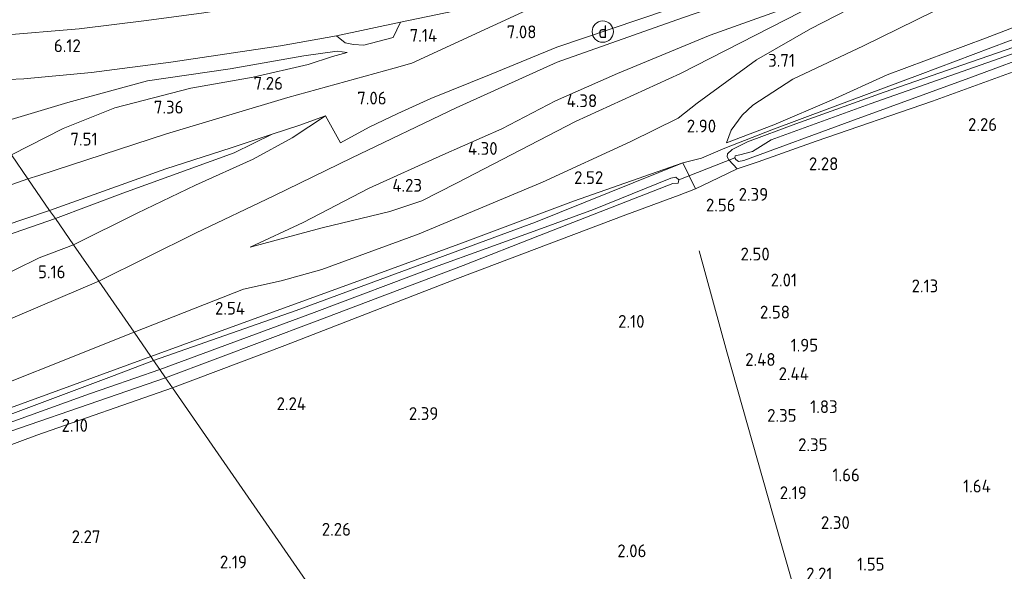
# Model space of a CAD drawing. Extents: x 130905 to 137824, y 412333 to 417928.
# Tile 282 of 313: x 136494 to 136633, y 416829 to 416906. Entities that reach past the tile are written whole.
import ezdxf
from ezdxf.enums import TextEntityAlignment as Align
from ezdxf.lldxf.tags import DXFTag

# ---------------------------------------------------------------- set-up
doc = ezdxf.new("R2010")
doc.units = 0
for name, color, linetype, lineweight in [('B-ME-GR-GRAS-GV', 60, 'Continuous', 13), ('B-ME-GW-TALUD_KRUIN-G', 90, 'Continuous', 18), ('B-ME-GW-TALUD_TEEN-G', 90, 'Continuous', 18), ('B-ME-IE-MEUBILAIR_DIJKPAAL-S', 7, 'Continuous', 25), ('B-ME-IE-TERREINAFSCHEIDING_DOORGANG-G', 210, 'Continuous', 18), ('B-ME-IE-TERREINAFSCHEIDING_KUNSTMATIG_HEKWERK-G', 20, 'IE-TERREINAFSCHEIDING-KUNSTMATIG', 18), ('B-ME-KW-KUNSTWERK_DUIKER-G', 170, 'Continuous', 18), ('B-ME-OG-WATER_SLOOT-G', 120, 'Continuous', 18), ('B-ME-OG-WATER_SLOOT-GV', 120, 'Continuous', 18), ('B-ME-VH-VERHARDING_ASFALT-GV', 252, 'Continuous', 18), ('B-ME-VH-VERHARDING_STRAATBAKSTEEN-GV', 252, 'Continuous', 18), ('B-ME-WH-WINTERBED-G', 150, 'WH-WINTERBED', 18), ('X-XX-AL-HOOGTELABEL-S', 7, 'Continuous', 25)]:
    doc.layers.add(name, color=color, linetype=linetype, lineweight=lineweight)
doc.styles.add('NLCS-ISO', font='NLCS-ISO.ttf')
doc.styles.add('NLCS-ISO-ANNOTATIVE-T18', font='NLCS-ISO.ttf', dxfattribs={"height": 1.8})
doc.styles.get("Standard").update_dxf_attribs({"font": 'arial.ttf'})
doc.linetypes.add('IE-TERREINAFSCHEIDING-KUNSTMATIG', pattern='A,4,[82,NLCS.SHX,S=0.75,R=90,X=0,Y=0],4,-2', length=10)
tags = doc.linetypes.add('WH-WINTERBED', pattern='A,6,-3.5,["WB",Standard,S=1.8,R=0,X=-1.5,Y=-0.9],-3.5,6,-3.5,6,-3.5,6,-3.5,6,-3.5', length=51).pattern_tags.tags
tags[6] = DXFTag(74, 10)

# ---------------------------------------------------------------- blocks, each defined once
blk = doc.blocks.new('SAL-HOOGTELABEL-SO')
at = {"color": 0, "linetype": 'ByBlock', "lineweight": -2, "style": 'NLCS-ISO-ANNOTATIVE-T18'}
blk.add_attdef('HOOGTE', text='', height=1.8, dxfattribs=at).set_placement((2.79, 0), align=Align.RIGHT)
blk = doc.blocks.new('SIE-DIJKPAAL-SO')
at = {"color": 0, "linetype": 'ByBlock', "lineweight": 18}
blk.add_circle((0, 0), 1.5, dxfattribs=at)
at = {"color": 0, "linetype": 'ByBlock', "lineweight": 18, "style": 'NLCS-ISO'}
blk.add_text('d', height=1.8, dxfattribs=at).set_placement((0, 0), align=Align.MIDDLE_CENTER)

msp = doc.modelspace()

# ---------------------------------------------------------------- linework, layer by layer
at = {"layer": 'B-ME-GR-GRAS-GV'}
for points in [[(136634.438, 416940.638, 6.694), (136616.55, 416933.93, 6.917), (136604.435, 416929.47, 6.967), (136593.271, 416925.503, 6.93), (136585.389, 416922.596, 6.78), (136572.404, 416918.477, 6.815), (136560.702, 416915.501, 6.617), (136553.105, 416913.697, 6.392), (136546.079, 416912.115, 6.33), (136537.08, 416910.337, 6.342), (136530.948, 416909.134, 6.292), (136520.023, 416907.409, 6.13), (136511.943, 416906.362, 5.992), (136502.506, 416905.193, 5.93), (136491.233, 416904.253, 5.947)], [(136485.863, 416897.78, 6.009), (136494.703, 416898.159, 6.142), (136504.242, 416899.019, 6.21), (136515.397, 416900.486, 6.319), (136530.807, 416902.793, 6.544), (136538.658, 416904.18, 6.636), (136539.865, 416903.218, 6.735), (136541.07, 416902.955, 6.773), (136542.496, 416902.867, 6.835), (136546.653, 416903.947, 6.823), (136547.653, 416906.094, 6.713), (136562.546, 416909.267, 6.909), (136577.401, 416913.357, 7.073), (136593.516, 416918.255, 7.123), (136613.439, 416925.228, 7.127), (136632.32, 416932.454, 7.096), (136651.202, 416939.68, 7.065)], [(136639.227, 416922.175, 5.663), (136624.908, 416915.236, 4.899), (136616.079, 416910.751, 4.626), (136605.298, 416905.184, 4.138), (136597.697, 416900.827, 3.726), (136589.35, 416894.746, 3.076), (136586.673, 416892.619, 2.963), (136580.029, 416889.324, 2.788), (136567.617, 416883.613, 2.726), (136550.265, 416876.346, 2.663), (136536.618, 416871.366, 2.813), (136530.869, 416869.783, 2.851), (136525.591, 416868.571, 2.801), (136510.203, 416862.534, 2.778), (136505.242, 416869.705, 5.046), (136518.838, 416876.463, 5.563), (136529.879, 416881.731, 5.913), (136540.805, 416887.057, 6.401), (136555.465, 416894.089, 6.401), (136569.674, 416900.477, 6.488), (136587.3, 416906.716, 6.376), (136602.603, 416912.02, 6.588), (136617.893, 416917.177, 6.613), (136635.218, 416924.034, 6.701)], [(136644.771, 416909.628, 2.611), (136629.907, 416903.85, 2.573), (136616.042, 416898.695, 2.486), (136608.243, 416895.168, 2.444), (136600.125, 416891.696, 2.516), (136593.473, 416889.134, 2.72), (136594.133, 416890.938, 2.993), (136595.702, 416893.042, 3.181), (136597.164, 416894.445, 3.454), (136602.808, 416898.124, 3.812), (136612.761, 416902.79, 4.112), (136622.577, 416907.603, 4.437), (136631.329, 416912.04, 4.875), (136640.903, 416917.699, 5.262)], [(136640.903, 416917.699, 5.262), (136631.329, 416912.04, 4.875), (136622.577, 416907.603, 4.437), (136612.761, 416902.79, 4.112), (136602.808, 416898.124, 3.812), (136597.164, 416894.445, 3.454), (136595.702, 416893.042, 3.181), (136594.133, 416890.938, 2.993), (136593.473, 416889.134, 2.72), (136600.125, 416891.696, 2.516), (136608.243, 416895.168, 2.444), (136616.042, 416898.695, 2.486), (136629.907, 416903.85, 2.573), (136644.771, 416909.628, 2.611)], [(136633.098, 416903.447, 2.55), (136620.696, 416898.763, 2.562), (136608.009, 416894.024, 2.55), (136599.84, 416891.007, 2.612), (136593.229, 416888.384, 2.712), (136589.979, 416886.994, 2.742), (136587.338, 416886.33, 2.647), (136571.954, 416880.941, 2.464), (136556.395, 416875.115, 2.476), (136541.136, 416869.545, 2.526), (136526.07, 416864.044, 2.526), (136512.551, 416859.142, 2.502), (136510.203, 416862.534, 2.778), (136525.591, 416868.571, 2.801), (136530.869, 416869.783, 2.851), (136536.618, 416871.366, 2.813), (136550.265, 416876.346, 2.663), (136567.617, 416883.613, 2.726), (136580.029, 416889.324, 2.788), (136586.673, 416892.619, 2.963), (136589.35, 416894.746, 3.076), (136597.697, 416900.827, 3.726), (136605.298, 416905.184, 4.138), (136616.079, 416910.751, 4.626)], [(136588.957, 416909.118, 6.885), (136569.626, 416902.586, 7.028), (136560.396, 416898.799, 6.995), (136551.905, 416895.366, 6.957), (136547.293, 416893.301, 6.968), (136543.252, 416891.341, 6.927), (136539.248, 416889.148, 6.889), (136537.105, 416892.93, 7.005), (136533.389, 416891.608, 7.089), (136529.612, 416890.361, 6.988), (136523.851, 416888.465, 7.124), (136514.674, 416885.514, 7.298), (136498.348, 416879.669, 7.535), (136495.287, 416884.094, 7.742), (136492.961, 416887.455, 7.802), (136500.238, 416891.149, 7.518), (136507.522, 416894.096, 7.431), (136518.203, 416896.842, 7.26), (136526.937, 416898.381, 7.248), (136534.704, 416900.161, 7.122), (136538.121, 416901.269, 7.071), (136540.158, 416901.83, 6.843), (136538.781, 416902.039, 6.834), (136534.055, 416901.38, 6.75), (136523.697, 416899.554, 6.457), (136512.107, 416897.853, 6.297), (136500.891, 416894.812, 6.214), (136490.1, 416891.589, 6.129)], [(136587.3, 416906.716, 6.376), (136569.674, 416900.477, 6.488), (136555.465, 416894.089, 6.401), (136540.805, 416887.057, 6.401), (136529.879, 416881.731, 5.913), (136518.838, 416876.463, 5.563), (136505.242, 416869.705, 5.046), (136501.71, 416874.81, 5.308), (136510.653, 416879.276, 5.628), (136518.826, 416883.218, 6.036), (136526.944, 416886.842, 6.353), (136532.413, 416889.858, 6.67), (136537.105, 416892.93, 7.005), (136539.248, 416889.148, 6.889), (136543.252, 416891.341, 6.927), (136547.293, 416893.301, 6.968), (136551.905, 416895.366, 6.957), (136560.396, 416898.799, 6.995), (136569.626, 416902.586, 7.028), (136588.957, 416909.118, 6.885)], [(136633.861, 416902.623, 2.543), (136626.701, 416900.097, 2.493), (136615.63, 416896.288, 2.493), (136603.231, 416891.831, 2.493), (136596.412, 416889.302, 2.706), (136594.281, 416888.206, 2.731), (136593.626, 416887.632, 2.631), (136593.587, 416887.188, 2.606), (136593.799, 416886.752, 2.606), (136594.972, 416885.51, 2.618), (136591.186, 416883.695, 2.615), (136589.116, 416882.703, 2.613), (136587.338, 416886.33, 2.647), (136589.979, 416886.994, 2.742), (136593.229, 416888.384, 2.712), (136599.84, 416891.007, 2.612), (136608.009, 416894.024, 2.55), (136620.696, 416898.763, 2.562), (136633.098, 416903.447, 2.55)], [(136546.256, 416810.428, 2.285), (136515.592, 416854.746, 2.349), (136531.394, 416860.693, 2.408), (136555.675, 416870.088, 2.358), (136579.35, 416879.032, 2.332), (136586.819, 416881.808, 2.469), (136589.116, 416882.703, 2.613), (136591.186, 416883.695, 2.615), (136594.972, 416885.51, 2.618), (136597.948, 416886.479, 2.46), (136606.09, 416889.396, 2.34), (136622.418, 416895.026, 2.316), (136641.524, 416901.928, 2.23)], [(136641.524, 416901.928, 2.23), (136622.418, 416895.026, 2.316), (136606.09, 416889.396, 2.34), (136597.948, 416886.479, 2.46), (136594.972, 416885.51, 2.618), (136593.799, 416886.752, 2.606), (136593.587, 416887.188, 2.606), (136593.626, 416887.632, 2.631), (136594.281, 416888.206, 2.731), (136596.412, 416889.302, 2.706), (136603.231, 416891.831, 2.493), (136615.63, 416896.288, 2.493), (136626.701, 416900.097, 2.493), (136633.861, 416902.623, 2.543)], [(136492.961, 416887.455, 7.802), (136495.287, 416884.094, 7.742), (136498.348, 416879.669, 7.535), (136482.372, 416874.272, 7.81)], [(136482.372, 416874.272, 7.81), (136498.348, 416879.669, 7.535), (136499.148, 416878.513, 7.123), (136489.779, 416875.282, 7.243)], [(136489.779, 416875.282, 7.243), (136499.148, 416878.513, 7.123), (136501.71, 416874.81, 5.308), (136496.888, 416873.015, 5.109), (136476.305, 416862.865, 4.515)], [(136476.305, 416862.865, 4.515), (136496.888, 416873.015, 5.109), (136501.71, 416874.81, 5.308), (136505.242, 416869.705, 5.046), (136483.026, 416860.273, 4.572)], [(136482.945, 416851.694, 2.744), (136510.203, 416862.534, 2.778), (136512.551, 416859.142, 2.502), (136501.2, 416854.973, 2.442), (136482.904, 416848.301, 2.532)], [(136485.246, 416848.154, 2.162), (136507.425, 416856.454, 2.321), (136512.945, 416858.572, 2.448), (136513.816, 416857.313, 1.426), (136506.814, 416854.877, 1.36), (136503.952, 416853.881, 1.36), (136481.983, 416845.955, 1.36)], [(136489.994, 416847.658, 1.36), (136507.993, 416853.846, 1.36), (136514.636, 416856.129, 1.426), (136515.592, 416854.746, 2.349), (136496.533, 416848.048, 2.371), (136471.347, 416838.695, 2.444)], [(136471.347, 416838.695, 2.444), (136496.533, 416848.048, 2.371), (136515.592, 416854.746, 2.349), (136546.256, 416810.428, 2.285), (136567.364, 416779.921, 2.16), (136585.751, 416753.346, 1.846), (136591.677, 416744.783, 1.85), (136599.452, 416733.545, 2.22), (136612.596, 416714.548, 2.148), (136594.815, 416706.993, 2.168), (136569.447, 416696.564, 1.998), (136542.004, 416684.926, 2.048), (136517.862, 416675.123, 2.068), (136504.414, 416669.555, 1.646), (136498.038, 416666.988, 1.186), (136493.268, 416666.479, 1.046)]]:
    msp.add_polyline3d(points, dxfattribs=at)
for points in [[(136536.64, 416877.224, 4.226), (136526.537, 416874.511, 4.301), (136533.958, 416877.958, 4.538), (136543.238, 416882.765, 4.638), (136553.634, 416887.492, 4.763), (136561.923, 416891.136, 4.726), (136569.462, 416895.037, 4.726), (136578.185, 416898.893, 4.763), (136591.21, 416904.277, 4.826), (136604.433, 416909.022, 5.088), (136613.947, 416912.129, 5.163), (136603.871, 416907.5, 4.738), (136587.03, 416898.894, 4.263), (136572.248, 416892.171, 4.051), (136555.52, 416883.507, 3.888), (136550.663, 416881.026, 3.938), (136546.157, 416879.51, 3.976)], [(136533.958, 416877.958, 4.538), (136526.537, 416874.511, 4.301), (136536.64, 416877.224, 4.226), (136546.157, 416879.51, 3.976), (136550.663, 416881.026, 3.938), (136555.52, 416883.507, 3.888), (136572.248, 416892.171, 4.051), (136587.03, 416898.894, 4.263), (136603.871, 416907.5, 4.738), (136613.947, 416912.129, 5.163), (136604.433, 416909.022, 5.088), (136591.21, 416904.277, 4.826), (136578.185, 416898.893, 4.763), (136569.462, 416895.037, 4.726), (136561.923, 416891.136, 4.726), (136553.634, 416887.492, 4.763), (136543.238, 416882.765, 4.638)], [(136594.792, 416886.793, 1.626), (136595.174, 416886.526, 1.626), (136595.917, 416886.665, 1.626), (136610.94, 416892.189, 1.626), (136627.563, 416898.223, 1.626), (136638.163, 416902.195, 1.626), (136637.998, 416902.615, 1.626), (136637.798, 416903.123, 1.626), (136613.699, 416894.62, 1.626), (136599.755, 416889.571, 1.626), (136597.117, 416887.945, 1.626), (136595.342, 416887.465, 1.626), (136594.703, 416887.313, 1.626), (136594.633, 416887.047, 1.626)], [(136500.238, 416891.149, 7.518), (136492.961, 416887.455, 7.802), (136490.1, 416891.589, 6.129), (136500.891, 416894.812, 6.214), (136512.107, 416897.853, 6.297), (136523.697, 416899.554, 6.457), (136534.055, 416901.38, 6.75), (136538.781, 416902.039, 6.834), (136540.158, 416901.83, 6.843), (136538.121, 416901.269, 7.071), (136534.704, 416900.161, 7.122), (136526.937, 416898.381, 7.248), (136518.203, 416896.842, 7.26), (136507.522, 416894.096, 7.431)], [(136510.653, 416879.276, 5.628), (136501.71, 416874.81, 5.308), (136499.148, 416878.513, 7.123), (136508.615, 416882.082, 7.063), (136524.275, 416887.76, 6.901), (136529.612, 416890.361, 6.988), (136533.389, 416891.608, 7.089), (136537.105, 416892.93, 7.005), (136532.413, 416889.858, 6.67), (136526.944, 416886.842, 6.353), (136518.826, 416883.218, 6.036)], [(136508.615, 416882.082, 7.063), (136499.148, 416878.513, 7.123), (136498.348, 416879.669, 7.535), (136514.674, 416885.514, 7.298), (136523.851, 416888.465, 7.124), (136529.612, 416890.361, 6.988), (136524.275, 416887.76, 6.901)], [(136532.998, 416865.602, 2.394), (136512.945, 416858.572, 2.448), (136512.551, 416859.142, 2.502), (136526.07, 416864.044, 2.526), (136541.136, 416869.545, 2.526), (136556.395, 416875.115, 2.476), (136571.954, 416880.941, 2.464), (136587.338, 416886.33, 2.647), (136566.627, 416878.012, 2.285)], [(136587.338, 416886.33, 2.647), (136589.116, 416882.703, 2.613), (136586.819, 416881.808, 2.469), (136579.35, 416879.032, 2.332), (136555.675, 416870.088, 2.358), (136531.394, 416860.693, 2.408), (136515.592, 416854.746, 2.349), (136514.636, 416856.129, 1.426), (136535.553, 416864.022, 1.426), (136556.471, 416871.915, 1.426), (136567.183, 416876.111, 1.426), (136585.933, 416883.455, 1.426), (136586.673, 416883.505, 1.426), (136586.797, 416883.938, 1.426), (136586.357, 416884.315, 1.426), (136585.654, 416884.183, 1.426), (136574.792, 416879.778, 1.426), (136566.98, 416876.951, 1.426), (136552.449, 416871.692, 1.426), (136535.503, 416865.322, 1.426), (136513.816, 416857.313, 1.426), (136512.945, 416858.572, 2.448), (136532.998, 416865.602, 2.394), (136566.627, 416878.012, 2.285)], [(136458.703, 416842.195, 2.551), (136437.631, 416835.192, 2.669), (136439.59, 416837.152, 2.821), (136460.571, 416848.433, 3.819), (136483.026, 416860.273, 4.572), (136505.242, 416869.705, 5.046), (136510.203, 416862.534, 2.778), (136482.945, 416851.694, 2.744)], [(136442.621, 416828.516, 2.236), (136436.499, 416826.446, 2.276), (136436.67, 416828.656, 2.256), (136436.79, 416830.941, 2.362), (136440.015, 416832.287, 2.462), (136441.289, 416833.106, 2.522), (136444.047, 416834.194, 2.532), (136463.979, 416841.408, 2.422), (136482.904, 416848.301, 2.532), (136501.2, 416854.973, 2.442), (136512.551, 416859.142, 2.502), (136512.945, 416858.572, 2.448), (136507.425, 416856.454, 2.321), (136485.246, 416848.154, 2.162), (136468.987, 416842.093, 2.231), (136452.156, 416835.95, 2.185), (136442.158, 416832.203, 2.136), (136441.375, 416831.709, 2.156), (136441.121, 416831.131, 2.236), (136441.271, 416830.24, 2.226), (136441.876, 416829.231, 2.196)]]:
    msp.add_polyline3d(points, close=True, dxfattribs=at)
at = {"layer": 'B-ME-GW-TALUD_KRUIN-G'}
for points in [[(136649.873, 416930.171, 6.513), (136635.218, 416924.034, 6.701), (136617.893, 416917.177, 6.613), (136602.603, 416912.02, 6.588), (136587.3, 416906.716, 6.376), (136569.674, 416900.477, 6.488), (136555.465, 416894.089, 6.401), (136540.805, 416887.057, 6.401), (136529.879, 416881.731, 5.913), (136518.838, 416876.463, 5.563), (136505.242, 416869.705, 5.046)], [(136661.742, 416929.649, 6.075), (136655.836, 416927.019, 6.025), (136653.362, 416925.756, 5.962), (136640.903, 416917.699, 5.262), (136631.329, 416912.04, 4.875), (136622.577, 416907.603, 4.437), (136612.761, 416902.79, 4.112), (136602.808, 416898.124, 3.812)], [(136613.947, 416912.129, 5.163), (136603.871, 416907.5, 4.738), (136587.03, 416898.894, 4.263), (136572.248, 416892.171, 4.051), (136555.52, 416883.507, 3.888), (136550.663, 416881.026, 3.938), (136546.157, 416879.51, 3.976), (136536.64, 416877.224, 4.226), (136526.537, 416874.511, 4.301)], [(136492.961, 416887.455, 7.802), (136500.238, 416891.149, 7.518), (136507.522, 416894.096, 7.431), (136518.203, 416896.842, 7.26), (136526.937, 416898.381, 7.248), (136534.704, 416900.161, 7.122), (136538.121, 416901.269, 7.071), (136540.158, 416901.83, 6.843)], [(136593.473, 416889.134, 2.72), (136594.133, 416890.938, 2.993), (136595.702, 416893.042, 3.181), (136597.164, 416894.445, 3.454), (136602.808, 416898.124, 3.812)], [(136537.105, 416892.93, 7.005), (136533.389, 416891.608, 7.089), (136529.612, 416890.361, 6.988)], [(136499.148, 416878.513, 7.123), (136508.615, 416882.082, 7.063), (136524.275, 416887.76, 6.901), (136529.612, 416890.361, 6.988)], [(136499.148, 416878.513, 7.123), (136489.779, 416875.282, 7.243), (136474.57, 416869.547, 7.413), (136459.066, 416863.894, 7.793), (136444.145, 416858.384, 8.123), (136429.999, 416852.911, 8.363), (136422.865, 416849.748, 8.363), (136410.525, 416843.653, 8.373), (136396.356, 416837.063, 8.193), (136384.748, 416831.096, 8.003), (136381.181, 416829.048, 7.843), (136378.577, 416827.467, 7.973), (136376.116, 416826.41, 7.973), (136367.656, 416822.941, 8.333), (136361.137, 416819.738, 8.443), (136350.423, 416814.32, 8.403), (136340.169, 416809.354, 8.433), (136327.084, 416802.868, 8.573), (136315.177, 416796.699, 8.393), (136310.178, 416793.829, 8.503)], [(136505.242, 416869.705, 5.046), (136483.026, 416860.273, 4.572), (136460.571, 416848.433, 3.819), (136439.59, 416837.152, 2.821), (136437.631, 416835.192, 2.669)]]:
    msp.add_polyline3d(points, dxfattribs=at)
at = {"layer": 'B-ME-GW-TALUD_TEEN-G'}
for points in [[(136722.831, 416933.494, 3.013), (136710.445, 416930.301, 2.712), (136703.588, 416928.482, 2.726), (136698.781, 416926.97, 2.792), (136691.36, 416924.695, 2.743), (136681.979, 416921.989, 2.677), (136675.963, 416920.217, 2.705), (136671.03, 416918.653, 2.655), (136659.688, 416914.818, 2.694), (136644.771, 416909.628, 2.611), (136629.907, 416903.85, 2.573), (136616.042, 416898.695, 2.486), (136608.243, 416895.168, 2.444), (136600.125, 416891.696, 2.516), (136593.473, 416889.134, 2.72)], [(136510.203, 416862.534, 2.778), (136525.591, 416868.571, 2.801), (136530.869, 416869.783, 2.851), (136536.618, 416871.366, 2.813), (136550.265, 416876.346, 2.663), (136567.617, 416883.613, 2.726), (136580.029, 416889.324, 2.788), (136586.673, 416892.619, 2.963), (136589.35, 416894.746, 3.076), (136597.697, 416900.827, 3.726), (136605.298, 416905.184, 4.138), (136616.079, 416910.751, 4.626), (136624.908, 416915.236, 4.899), (136639.227, 416922.175, 5.663)], [(136526.537, 416874.511, 4.301), (136533.958, 416877.958, 4.538), (136543.238, 416882.765, 4.638), (136553.634, 416887.492, 4.763), (136561.923, 416891.136, 4.726), (136569.462, 416895.037, 4.726), (136578.185, 416898.893, 4.763), (136591.21, 416904.277, 4.826), (136604.433, 416909.022, 5.088), (136613.947, 416912.129, 5.163)], [(136540.158, 416901.83, 6.843), (136538.781, 416902.039, 6.834), (136534.055, 416901.38, 6.75), (136523.697, 416899.554, 6.457), (136512.107, 416897.853, 6.297), (136500.891, 416894.812, 6.214), (136490.1, 416891.589, 6.129)], [(136537.105, 416892.93, 7.005), (136532.413, 416889.858, 6.67), (136526.944, 416886.842, 6.353), (136518.826, 416883.218, 6.036), (136510.653, 416879.276, 5.628), (136501.71, 416874.81, 5.308)], [(136501.71, 416874.81, 5.308), (136496.888, 416873.015, 5.109), (136476.305, 416862.865, 4.515)], [(136437.631, 416835.192, 2.669), (136458.703, 416842.195, 2.551), (136482.945, 416851.694, 2.744), (136510.203, 416862.534, 2.778)]]:
    msp.add_polyline3d(points, dxfattribs=at)
at = {"layer": 'B-ME-IE-TERREINAFSCHEIDING_DOORGANG-G'}
for points in [[(136539.248, 416889.148, 6.889), (136537.105, 416892.93, 7.005)], [(136593.229, 416888.384, 2.712), (136589.979, 416886.994, 2.742)], [(136594.972, 416885.51, 2.618), (136591.186, 416883.695, 2.615)]]:
    msp.add_polyline3d(points, dxfattribs=at)
at = {"layer": 'B-ME-IE-TERREINAFSCHEIDING_KUNSTMATIG_HEKWERK-G'}
for points in [[(136651.451, 416931.904, 6.679), (136650.94, 416932.168, 6.879), (136647.689, 416930.768, 6.916), (136637.845, 416926.265, 7.017), (136634.848, 416925.174, 7.055), (136625.53, 416921.842, 7.023), (136618.179, 416919.021, 6.992), (136602.004, 416913.479, 6.956), (136588.957, 416909.118, 6.885), (136569.626, 416902.586, 7.028), (136560.396, 416898.799, 6.995), (136551.905, 416895.366, 6.957), (136547.293, 416893.301, 6.968), (136543.252, 416891.341, 6.927), (136539.248, 416889.148, 6.889)], [(136593.229, 416888.384, 2.712), (136599.84, 416891.007, 2.612), (136608.009, 416894.024, 2.55), (136620.696, 416898.763, 2.562), (136633.098, 416903.447, 2.55), (136651.535, 416909.883, 2.612), (136665.396, 416914.541, 2.637), (136685.228, 416920.268, 2.562), (136698.927, 416923.572, 2.662), (136716.407, 416927.783, 3.112), (136723.808, 416929.12, 2.893), (136723.735, 416927.517, 1.855), (136723.796, 416926.66, 1.855), (136723.759, 416925.56, 2.677)], [(136529.612, 416890.361, 6.988), (136523.851, 416888.465, 7.124), (136514.674, 416885.514, 7.298), (136498.348, 416879.669, 7.535)], [(136512.551, 416859.142, 2.502), (136526.07, 416864.044, 2.526), (136541.136, 416869.545, 2.526), (136556.395, 416875.115, 2.476), (136571.954, 416880.941, 2.464), (136587.338, 416886.33, 2.647), (136589.979, 416886.994, 2.742)], [(136591.186, 416883.695, 2.615), (136589.116, 416882.703, 2.613)], [(136498.348, 416879.669, 7.535), (136482.372, 416874.272, 7.81), (136467.713, 416868.878, 7.871), (136445.282, 416860.469, 8.275), (136435.086, 416856.489, 8.567), (136430.487, 416854.607, 8.567), (136424.567, 416851.979, 8.279), (136410.249, 416845.032, 8.507), (136389.399, 416835.151, 8.524), (136370.415, 416826.064, 8.425), (136351.981, 416816.696, 8.52), (136334.001, 416807.913, 8.58), (136325.524, 416803.555, 8.597), (136313.334, 416797.629, 8.675), (136309.679, 416795.482, 8.852)], [(136632.061, 416722.806, 1.823), (136629.861, 416731.177, 2.093), (136626.917, 416741.803, 2.346), (136623.311, 416754.911, 2.288), (136618.166, 416773.35, 2.136), (136612.955, 416791.548, 2.145), (136605.785, 416816.61, 1.871), (136600.039, 416836.778, 2.131), (136593.539, 416859.772, 2.335), (136589.652, 416873.975, 2.296)], [(136512.551, 416859.142, 2.502), (136501.2, 416854.973, 2.442), (136482.904, 416848.301, 2.532), (136463.979, 416841.408, 2.422), (136444.047, 416834.194, 2.532), (136441.289, 416833.106, 2.522), (136440.015, 416832.287, 2.462)]]:
    msp.add_polyline3d(points, dxfattribs=at)
at = {"layer": 'B-ME-KW-KUNSTWERK_DUIKER-G'}
msp.add_polyline3d([(136594.633, 416887.047, 1.626), (136586.797, 416883.938, 1.426)], dxfattribs=at)
at = {"layer": 'B-ME-OG-WATER_SLOOT-G'}
for points in [[(136723.808, 416929.12, 2.893), (136704.369, 416924.433, 2.593), (136692.073, 416921.217, 2.593), (136682.431, 416918.956, 2.506), (136675.844, 416916.765, 2.606), (136667.377, 416913.546, 2.543), (136658.7, 416910.932, 2.543), (136648.086, 416907.232, 2.556), (136641.971, 416905.471, 2.556), (136633.861, 416902.623, 2.543), (136626.701, 416900.097, 2.493), (136615.63, 416896.288, 2.493), (136603.231, 416891.831, 2.493), (136596.412, 416889.302, 2.706), (136594.281, 416888.206, 2.731), (136593.626, 416887.632, 2.631), (136593.587, 416887.188, 2.606), (136593.799, 416886.752, 2.606), (136594.972, 416885.51, 2.618)], [(136641.524, 416901.928, 2.23), (136622.418, 416895.026, 2.316), (136606.09, 416889.396, 2.34), (136597.948, 416886.479, 2.46)], [(136594.972, 416885.51, 2.618), (136597.948, 416886.479, 2.46)], [(136512.945, 416858.572, 2.448), (136532.998, 416865.602, 2.394), (136566.627, 416878.012, 2.285), (136587.338, 416886.33, 2.647), (136589.116, 416882.703, 2.613)], [(136589.116, 416882.703, 2.613), (136586.819, 416881.808, 2.469), (136579.35, 416879.032, 2.332), (136555.675, 416870.088, 2.358), (136531.394, 416860.693, 2.408), (136515.592, 416854.746, 2.349)], [(136442.621, 416828.516, 2.236), (136441.876, 416829.231, 2.196), (136441.271, 416830.24, 2.226), (136441.121, 416831.131, 2.236), (136441.375, 416831.709, 2.156), (136442.158, 416832.203, 2.136), (136452.156, 416835.95, 2.185), (136468.987, 416842.093, 2.231), (136485.246, 416848.154, 2.162), (136507.425, 416856.454, 2.321), (136512.945, 416858.572, 2.448)], [(136515.592, 416854.746, 2.349), (136496.533, 416848.048, 2.371), (136471.347, 416838.695, 2.444), (136448.586, 416830.383, 2.182), (136442.621, 416828.516, 2.236)]]:
    msp.add_polyline3d(points, dxfattribs=at)
at = {"layer": 'B-ME-OG-WATER_SLOOT-GV'}
for points in [[(136595.917, 416886.665, 1.626), (136595.174, 416886.526, 1.626), (136594.792, 416886.793, 1.626), (136594.633, 416887.047, 1.626), (136594.703, 416887.313, 1.626), (136595.342, 416887.465, 1.626), (136597.117, 416887.945, 1.626), (136599.755, 416889.571, 1.626), (136613.699, 416894.62, 1.626), (136637.798, 416903.123, 1.626), (136637.998, 416902.615, 1.626), (136638.163, 416902.195, 1.626), (136627.563, 416898.223, 1.626), (136610.94, 416892.189, 1.626)], [(136535.553, 416864.022, 1.426), (136514.636, 416856.129, 1.426), (136513.816, 416857.313, 1.426), (136535.503, 416865.322, 1.426), (136552.449, 416871.692, 1.426), (136566.98, 416876.951, 1.426), (136574.792, 416879.778, 1.426), (136585.654, 416884.183, 1.426), (136586.357, 416884.315, 1.426), (136586.797, 416883.938, 1.426), (136586.673, 416883.505, 1.426), (136585.933, 416883.455, 1.426), (136567.183, 416876.111, 1.426), (136556.471, 416871.915, 1.426)], [(136443.784, 416830.216, 1.36), (136443.283, 416830.082, 1.36), (136442.988, 416830.191, 1.36), (136442.77, 416830.386, 1.36), (136442.599, 416830.567, 1.36), (136442.501, 416830.772, 1.36), (136442.452, 416831.224, 1.36), (136442.771, 416831.667, 1.36), (136443.979, 416832.036, 1.36), (136461.396, 416838.516, 1.36), (136481.983, 416845.955, 1.36), (136503.952, 416853.881, 1.36), (136506.814, 416854.877, 1.36), (136513.816, 416857.313, 1.426), (136514.636, 416856.129, 1.426), (136507.993, 416853.846, 1.36), (136489.994, 416847.658, 1.36), (136459.559, 416836.144, 1.36), (136445.63, 416830.94, 1.36)]]:
    msp.add_polyline3d(points, close=True, dxfattribs=at)
at = {"layer": 'B-ME-VH-VERHARDING_ASFALT-GV'}
for points in [[(136720.515, 416993.418, 6.954), (136715.275, 416988.712, 6.864), (136705.845, 416979.478, 6.764), (136703.254, 416976.826, 6.864), (136697.913, 416970.927, 6.843), (136696.552, 416969.747, 6.855), (136686.727, 416960.84, 6.891), (136677.899, 416954.236, 6.975), (136668.309, 416948.039, 6.987), (136660.035, 416943.724, 7.034), (136651.202, 416939.68, 7.065), (136632.32, 416932.454, 7.096), (136613.439, 416925.228, 7.127), (136593.516, 416918.255, 7.123), (136577.401, 416913.357, 7.073), (136562.546, 416909.267, 6.909), (136547.653, 416906.094, 6.713), (136538.658, 416904.18, 6.636), (136530.807, 416902.793, 6.544), (136515.397, 416900.486, 6.319), (136504.242, 416899.019, 6.21), (136494.703, 416898.159, 6.142), (136485.863, 416897.78, 6.009)], [(136491.233, 416904.253, 5.947), (136502.506, 416905.193, 5.93), (136511.943, 416906.362, 5.992), (136520.023, 416907.409, 6.13), (136530.948, 416909.134, 6.292), (136537.08, 416910.337, 6.342), (136546.079, 416912.115, 6.33), (136553.105, 416913.697, 6.392), (136560.702, 416915.501, 6.617), (136572.404, 416918.477, 6.815), (136585.389, 416922.596, 6.78), (136593.271, 416925.503, 6.93), (136604.435, 416929.47, 6.967), (136616.55, 416933.93, 6.917), (136634.438, 416940.638, 6.694)]]:
    msp.add_polyline3d(points, dxfattribs=at)
at = {"layer": 'B-ME-VH-VERHARDING_STRAATBAKSTEEN-GV'}
msp.add_polyline3d([(136546.653, 416903.947, 6.823), (136542.496, 416902.867, 6.835), (136541.07, 416902.955, 6.773), (136539.865, 416903.218, 6.735), (136538.658, 416904.18, 6.636), (136547.653, 416906.094, 6.713)], close=True, dxfattribs=at)
at = {"layer": 'B-ME-WH-WINTERBED-G'}
for points in [[(136710.589, 417053.498, 6.498), (136712.812, 417028.953, 6.67), (136716.328, 417009.672, 6.95), (136723.249, 417001.271, 7.327), (136713.243, 416991.525, 7.046), (136703.337, 416981.7, 6.886), (136688.452, 416966.835, 6.838), (136679.16, 416958.91, 6.878), (136669.089, 416952.265, 6.959), (136658.393, 416946.534, 7.063), (136647.361, 416941.578, 7.139), (136621.873, 416931.606, 7.151), (136590.338, 416920.558, 7.135), (136577.401, 416913.357, 7.073), (136549.272, 416900.369, 6.995), (136546.748, 416899.647, 7.049), (136531.821, 416895.505, 7.09), (136514.77, 416890.439, 7.327), (136496.811, 416884.558, 7.714), (136495.287, 416884.094, 7.742)], [(136474.757, 416876.818, 8.163), (136495.261, 416884.086, 7.742)]]:
    msp.add_polyline3d(points, dxfattribs=at)

# ---------------------------------------------------------------- block references
at = {"layer": 'B-ME-IE-MEUBILAIR_DIJKPAAL-S'}
msp.add_blockref('SIE-DIJKPAAL-SO', (136576.096, 416904.782, 6.955), dxfattribs=at)
at = {"layer": 'X-XX-AL-HOOGTELABEL-S'}
for p, values in [((136550.015, 416903.363, 7.14), {'HOOGTE': '7.14'}), ((136563.981, 416903.849, 7.077), {'HOOGTE': '7.08'}), ((136499.934, 416901.908, 6.119), {'HOOGTE': '6.12'}), ((136600.322, 416899.849, 3.706), {'HOOGTE': '3.71'}), ((136528.349, 416896.629, 7.264), {'HOOGTE': '7.26'}), ((136542.916, 416894.545, 7.064), {'HOOGTE': '7.06'}), ((136514.365, 416893.272, 7.364), {'HOOGTE': '7.36'}), ((136572.519, 416894.174, 4.376), {'HOOGTE': '4.38'}), ((136589.23, 416890.618, 2.898), {'HOOGTE': '2.90'}), ((136628.732, 416890.833, 2.262), {'HOOGTE': '2.26'}), ((136502.295, 416888.777, 7.514), {'HOOGTE': '7.51'}), ((136558.524, 416887.466, 4.3), {'HOOGTE': '4.30'}), ((136606.417, 416885.314, 2.275), {'HOOGTE': '2.28'}), ((136573.371, 416883.369, 2.523), {'HOOGTE': '2.52'}), ((136547.895, 416882.285, 4.226), {'HOOGTE': '4.23'}), ((136596.548, 416881.013, 2.393), {'HOOGTE': '2.39'}), ((136591.969, 416879.506, 2.563), {'HOOGTE': '2.56'}), ((136596.767, 416872.63, 2.5), {'HOOGTE': '2.50'}), ((136497.784, 416870.117, 5.163), {'HOOGTE': '5.16'}), ((136600.616, 416868.979, 2.013), {'HOOGTE': '2.01'}), ((136620.456, 416868.145, 2.125), {'HOOGTE': '2.13'}), ((136523.015, 416865.004, 2.535), {'HOOGTE': '2.54'}), ((136599.613, 416864.464, 2.576), {'HOOGTE': '2.58'}), ((136579.171, 416863.159, 2.1), {'HOOGTE': '2.10'}), ((136603.578, 416859.819, 1.95), {'HOOGTE': '1.95'}), ((136597.586, 416857.806, 2.476), {'HOOGTE': '2.48'}), ((136602.273, 416855.809, 2.438), {'HOOGTE': '2.44'}), ((136531.595, 416851.592, 2.238), {'HOOGTE': '2.24'}), ((136550.19, 416850.208, 2.389), {'HOOGTE': '2.39'}), ((136600.541, 416849.946, 2.353), {'HOOGTE': '2.35'}), ((136606.318, 416851.175, 1.826), {'HOOGTE': '1.83'}), ((136500.944, 416848.538, 2.1), {'HOOGTE': '2.10'}), ((136604.896, 416845.833, 2.35), {'HOOGTE': '2.35'}), ((136609.435, 416841.582, 1.663), {'HOOGTE': '1.66'}), ((136601.979, 416839.081, 2.188), {'HOOGTE': '2.19'}), ((136627.843, 416840.021, 1.638), {'HOOGTE': '1.64'}), ((136608.022, 416834.883, 2.3), {'HOOGTE': '2.30'}), ((136537.902, 416833.942, 2.262), {'HOOGTE': '2.26'}), ((136502.7, 416832.896, 2.269), {'HOOGTE': '2.27'}), ((136579.438, 416830.913, 2.062), {'HOOGTE': '2.06'}), ((136523.283, 416829.35, 2.188), {'HOOGTE': '2.19'}), ((136612.91, 416829.044, 1.55), {'HOOGTE': '1.55'}), ((136605.59, 416827.659, 2.213), {'HOOGTE': '2.21'})]:
    msp.add_blockref('SAL-HOOGTELABEL-SO', p, dxfattribs=at).add_auto_attribs(values)

doc.saveas('drawing.dxf')
